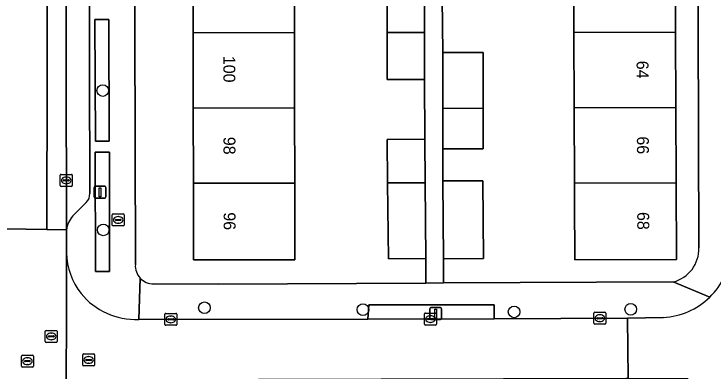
# Model space of a CAD drawing. Extents: x 160732 to 162107, y 387428 to 388479.
# Drawn here: x 161302.4 to 161361, y 388220.9 to 388250.8 of the extents above; entities that cross this region are included whole.
import ezdxf

# ---------------------------------------------------------------- set-up
doc = ezdxf.new("R2010")
doc.units = 0
for name, color, linetype in [('IMGEO_Boom', 7, 'Continuous'), ('IMGEO_Brandkraan', 7, 'Continuous'), ('IMGEO_Erf', 7, 'Continuous'), ('IMGEO_Groenvoorziening', 7, 'Continuous'), ('IMGEO_Haag', 7, 'Continuous'), ('IMGEO_Kolk', 7, 'Continuous'), ('IMGEO_Lichtmast', 7, 'Continuous'), ('IMGEO_Pand', 7, 'Continuous'), ('IMGEO_Pand_nummerreeks', 7, 'Continuous'), ('IMGEO_Parkeervlak_open', 7, 'Continuous'), ('IMGEO_Rijbaan_lokaal_gesloten', 7, 'Continuous'), ('IMGEO_Rijbaan_lokaal_open', 7, 'Continuous'), ('IMGEO_Rioolput', 7, 'Continuous'), ('IMGEO_Voetpad_open', 7, 'Continuous')]:
    doc.layers.add(name, color=color, linetype=linetype)

msp = doc.modelspace()

# ---------------------------------------------------------------- linework, layer by layer
at = {"layer": 'IMGEO_Boom'}
for centre in [(161309.841, 388244.369), (161309.882, 388232.704), (161318.35, 388226.185), (161331.61, 388226.026), (161344.261, 388225.841), (161354.015, 388226.056)]:
    msp.add_circle(centre, 0.489, dxfattribs=at)
at = {"layer": 'IMGEO_Brandkraan'}
for p, q in [((161310.632, 388233.111), (161310.632, 388233.963)), ((161310.707, 388234.037), (161311.559, 388234.037)), ((161311.12, 388233.817), (161311.145, 388233.817)), ((161311.633, 388233.963), (161311.633, 388233.111)), ((161311.559, 388233.037), (161310.707, 388233.037)), ((161310.891, 388233.531), (161310.891, 388233.543)), ((161311.329, 388233.494), (161310.931, 388233.494)), ((161310.934, 388233.58), (161311.332, 388233.58)), ((161311.143, 388233.257), (161311.118, 388233.257)), ((161311.375, 388233.543), (161311.375, 388233.531))]:
    msp.add_line(p, q, dxfattribs=at)
for points in [[(161310.632, 388233.111), (161310.632, 388233.963)], [(161310.707, 388234.037), (161311.559, 388234.037)], [(161311.633, 388233.963), (161311.633, 388233.111)], [(161311.559, 388233.037), (161310.707, 388233.037)]]:
    msp.add_lwpolyline(points, dxfattribs=at)
for centre, radius, start, end in [((161310.709, 388233.961), 0.0765, 91.55205, 178.44795), ((161310.709, 388233.961), 0.0765, 91.55205, 178.44795), ((161311.557, 388233.961), 0.0765, 1.55205, 88.44795), ((161311.557, 388233.961), 0.0765, 1.55205, 88.44795), ((161310.709, 388233.113), 0.0765, 181.55205, 268.44795), ((161310.709, 388233.113), 0.0765, 181.55205, 268.44795), ((161310.931, 388233.54), 0.0403, 85.87752, 175.75265), ((161310.928, 388233.53), 0.0366, 178.93798, 274.71019), ((161311.332, 388233.537), 0.043, 264.86636, 352.45326), ((161311.336, 388233.542), 0.0386, 1.73085, 96.63898), ((161311.557, 388233.113), 0.0765, 271.55205, 358.44795), ((161311.557, 388233.113), 0.0765, 271.55205, 358.44795)]:
    msp.add_arc(centre, radius, start, end, dxfattribs=at)
for centre, major_axis, ratio, start_param, end_param in [((161311.119, 388233.537), (-0.387, 0.002), 0.722429, 4.712389, 7.853982), ((161311.144, 388233.537), (-0.39, 0.002), 0.717154, 1.570796, 4.712389)]:
    msp.add_ellipse(centre, major_axis=major_axis, ratio=ratio, start_param=start_param, end_param=end_param, dxfattribs=at)
at = {"layer": 'IMGEO_Erf'}
for points in [[(161359.714, 388231.204), (161359.649, 388250), (161359.477, 388299.833)], [(161312.387, 388299.681), (161312.567, 388229.806)], [(161325.8, 388286.998), (161325.813, 388280.7), (161325.826, 388274.403), (161325.839, 388268.106), (161325.852, 388261.808), (161325.865, 388255.511), (161325.876, 388250), (161325.876, 388249.214), (161325.889, 388242.917), (161325.902, 388236.619), (161325.906, 388235.201), (161325.916, 388230.201), (161317.44, 388230.183), (161317.427, 388236.601), (161317.414, 388242.899), (161317.402, 388249.196), (161317.4, 388250), (161317.389, 388255.493), (161317.376, 388261.791), (161317.363, 388268.088), (161317.35, 388274.385), (161317.337, 388280.682), (161317.324, 388286.98)], [(161357.614, 388287.094), (161357.641, 388280.789), (161357.668, 388274.483), (161357.695, 388268.178), (161357.722, 388261.872), (161357.749, 388255.567), (161357.772, 388250), (161357.775, 388249.262), (161357.802, 388242.956), (161357.829, 388236.651), (161357.856, 388230.227), (161349.335, 388230.191), (161349.314, 388235.191), (161349.309, 388236.614), (161349.284, 388242.919), (161349.258, 388249.225), (161349.251, 388250), (161349.233, 388255.53), (161349.201, 388261.836), (161349.174, 388268.141)], [(161314.091, 388228.184), (161319.483, 388228.173), (161336.883, 388228.254), (161336.873, 388230.3), (161333.737, 388230.27), (161333.677, 388236.636), (161333.643, 388240.275), (161336.779, 388240.304), (161336.765, 388245.279), (161333.637, 388245.279), (161333.637, 388249.23), (161333.637, 388253.517), (161336.765, 388253.517), (161336.741, 388257.873), (161333.613, 388257.873), (161333.613, 388261.824), (161333.613, 388266.111)], [(161338.249, 388252.1), (161338.3, 388247.552), (161341.662, 388247.552), (161341.662, 388242.886), (161341.662, 388239.489), (161338.3, 388239.489), (161338.307, 388236.796), (161341.652, 388236.82), (161341.698, 388230.314), (161338.353, 388230.29), (161338.362, 388228.261), (161357.571, 388228.35)]]:
    msp.add_lwpolyline(points, dxfattribs=at)
for centre, radius, start, end in [((161356.872, 388231.106), 2.844, 284.23069, 1.9653), ((161314.078, 388229.699), 1.515, 175.95398, 223.21401), ((161314.079, 388229.7), 1.516, 223.20919, 270.45555)]:
    msp.add_arc(centre, radius, start, end, dxfattribs=at)
at = {"layer": 'IMGEO_Groenvoorziening'}
for points in [[(161310.384, 388240.133), (161310.353, 388250.321), (161309.188, 388250.317), (161309.219, 388240.129)], [(161310.416, 388229.232), (161310.389, 388239.216), (161309.217, 388239.213), (161309.244, 388229.229)]]:
    msp.add_lwpolyline(points, close=True, dxfattribs=at)
at = {"layer": 'IMGEO_Haag'}
for points in [[(161310.384, 388240.133), (161310.353, 388250.321), (161309.188, 388250.317), (161309.219, 388240.129)], [(161310.416, 388229.232), (161310.389, 388239.216), (161309.217, 388239.213), (161309.244, 388229.229)]]:
    msp.add_lwpolyline(points, close=True, dxfattribs=at)
at = {"layer": 'IMGEO_Kolk'}
for p, q in [((161306.286, 388236.422), (161306.286, 388237.274)), ((161306.361, 388237.348), (161307.213, 388237.348)), ((161306.774, 388237.128), (161306.799, 388237.128)), ((161307.287, 388237.274), (161307.287, 388236.422)), ((161306.545, 388236.842), (161306.545, 388236.854)), ((161306.983, 388236.805), (161306.585, 388236.805)), ((161306.588, 388236.891), (161306.986, 388236.891)), ((161306.797, 388236.568), (161306.772, 388236.568)), ((161307.029, 388236.854), (161307.029, 388236.842)), ((161307.213, 388236.348), (161306.361, 388236.348)), ((161315.029, 388224.788), (161315.029, 388225.64)), ((161315.104, 388225.714), (161315.956, 388225.714)), ((161315.517, 388225.494), (161315.542, 388225.494)), ((161316.03, 388225.64), (161316.03, 388224.788)), ((161336.759, 388224.814), (161336.759, 388225.666)), ((161336.834, 388225.74), (161337.686, 388225.74)), ((161337.247, 388225.52), (161337.272, 388225.52)), ((161337.76, 388225.666), (161337.76, 388224.814)), ((161350.93, 388224.884), (161350.93, 388225.736)), ((161351.005, 388225.81), (161351.857, 388225.81)), ((161351.418, 388225.59), (161351.443, 388225.59)), ((161351.931, 388225.736), (161351.931, 388224.884)), ((161315.288, 388225.208), (161315.288, 388225.22)), ((161315.726, 388225.171), (161315.328, 388225.171)), ((161315.331, 388225.257), (161315.729, 388225.257)), ((161315.54, 388224.934), (161315.515, 388224.934)), ((161315.772, 388225.22), (161315.772, 388225.208)), ((161337.018, 388225.234), (161337.018, 388225.246)), ((161337.456, 388225.197), (161337.058, 388225.197)), ((161337.061, 388225.283), (161337.459, 388225.283)), ((161337.27, 388224.96), (161337.245, 388224.96)), ((161337.502, 388225.246), (161337.502, 388225.234)), ((161351.189, 388225.304), (161351.189, 388225.316)), ((161351.627, 388225.267), (161351.229, 388225.267)), ((161351.232, 388225.353), (161351.63, 388225.353)), ((161351.441, 388225.03), (161351.416, 388225.03)), ((161351.673, 388225.316), (161351.673, 388225.304)), ((161315.956, 388224.714), (161315.104, 388224.714)), ((161337.686, 388224.74), (161336.834, 388224.74)), ((161351.857, 388224.81), (161351.005, 388224.81))]:
    msp.add_line(p, q, dxfattribs=at)
for points in [[(161306.286, 388236.422), (161306.286, 388237.274)], [(161306.361, 388237.348), (161307.213, 388237.348)], [(161307.287, 388237.274), (161307.287, 388236.422)], [(161307.213, 388236.348), (161306.361, 388236.348)], [(161315.029, 388224.788), (161315.029, 388225.64)], [(161315.104, 388225.714), (161315.956, 388225.714)], [(161316.03, 388225.64), (161316.03, 388224.788)], [(161336.759, 388224.814), (161336.759, 388225.666)], [(161336.834, 388225.74), (161337.686, 388225.74)], [(161337.76, 388225.666), (161337.76, 388224.814)], [(161350.93, 388224.884), (161350.93, 388225.736)], [(161351.005, 388225.81), (161351.857, 388225.81)], [(161351.931, 388225.736), (161351.931, 388224.884)], [(161315.956, 388224.714), (161315.104, 388224.714)], [(161337.686, 388224.74), (161336.834, 388224.74)], [(161351.857, 388224.81), (161351.005, 388224.81)]]:
    msp.add_lwpolyline(points, dxfattribs=at)
for centre, radius, start, end in [((161306.363, 388237.272), 0.0765, 91.55205, 178.44795), ((161306.363, 388237.272), 0.0765, 91.55205, 178.44795), ((161307.211, 388237.272), 0.0765, 1.55205, 88.44795), ((161307.211, 388237.272), 0.0765, 1.55205, 88.44795), ((161306.585, 388236.851), 0.0403, 85.87752, 175.75265), ((161306.582, 388236.841), 0.0366, 178.93798, 274.71019), ((161306.986, 388236.848), 0.043, 264.86636, 352.45326), ((161306.99, 388236.853), 0.0386, 1.73085, 96.63898), ((161306.363, 388236.424), 0.0765, 181.55205, 268.44795), ((161306.363, 388236.424), 0.0765, 181.55205, 268.44795), ((161307.211, 388236.424), 0.0765, 271.55205, 358.44795), ((161307.211, 388236.424), 0.0765, 271.55205, 358.44795), ((161315.106, 388225.638), 0.0765, 91.55205, 178.44795), ((161315.106, 388225.638), 0.0765, 91.55205, 178.44795), ((161315.954, 388225.638), 0.0765, 1.55205, 88.44795), ((161315.954, 388225.638), 0.0765, 1.55205, 88.44795), ((161336.836, 388225.664), 0.0765, 91.55205, 178.44795), ((161336.836, 388225.664), 0.0765, 91.55205, 178.44795), ((161337.684, 388225.664), 0.0765, 1.55205, 88.44795), ((161337.684, 388225.664), 0.0765, 1.55205, 88.44795), ((161351.007, 388225.734), 0.0765, 91.55205, 178.44795), ((161351.007, 388225.734), 0.0765, 91.55205, 178.44795), ((161351.855, 388225.734), 0.0765, 1.55205, 88.44795), ((161351.855, 388225.734), 0.0765, 1.55205, 88.44795), ((161315.328, 388225.217), 0.0403, 85.87752, 175.75265), ((161315.325, 388225.207), 0.0366, 178.93798, 274.71019), ((161315.729, 388225.214), 0.043, 264.86636, 352.45326), ((161315.733, 388225.219), 0.0386, 1.73085, 96.63898), ((161337.058, 388225.243), 0.0403, 85.87752, 175.75265), ((161337.055, 388225.233), 0.0366, 178.93798, 274.71019), ((161337.459, 388225.24), 0.043, 264.86636, 352.45326), ((161337.463, 388225.245), 0.0386, 1.73085, 96.63898), ((161351.007, 388224.886), 0.0765, 181.55205, 268.44795), ((161351.007, 388224.886), 0.0765, 181.55205, 268.44795), ((161351.229, 388225.313), 0.0403, 85.87752, 175.75265), ((161351.226, 388225.303), 0.0366, 178.93798, 274.71019), ((161351.63, 388225.31), 0.043, 264.86636, 352.45326), ((161351.634, 388225.315), 0.0386, 1.73085, 96.63898), ((161351.855, 388224.886), 0.0765, 271.55205, 358.44795), ((161351.855, 388224.886), 0.0765, 271.55205, 358.44795), ((161315.106, 388224.79), 0.0765, 181.55205, 268.44795), ((161315.106, 388224.79), 0.0765, 181.55205, 268.44795), ((161315.954, 388224.79), 0.0765, 271.55205, 358.44795), ((161315.954, 388224.79), 0.0765, 271.55205, 358.44795), ((161336.836, 388224.816), 0.0765, 181.55205, 268.44795), ((161336.836, 388224.816), 0.0765, 181.55205, 268.44795), ((161337.684, 388224.816), 0.0765, 271.55205, 358.44795), ((161337.684, 388224.816), 0.0765, 271.55205, 358.44795)]:
    msp.add_arc(centre, radius, start, end, dxfattribs=at)
for centre, major_axis, ratio, start_param, end_param in [((161306.773, 388236.848), (-0.387, 0.002), 0.722429, 4.712389, 7.853982), ((161306.798, 388236.848), (-0.39, 0.002), 0.717154, 1.570796, 4.712389), ((161315.516, 388225.214), (-0.387, 0.002), 0.722429, 4.712389, 7.853982), ((161315.541, 388225.214), (-0.39, 0.002), 0.717154, 1.570796, 4.712389), ((161337.246, 388225.24), (-0.387, 0.002), 0.722429, 4.712389, 7.853982), ((161337.271, 388225.24), (-0.39, 0.002), 0.717154, 1.570796, 4.712389), ((161351.417, 388225.31), (-0.387, 0.002), 0.722429, 4.712389, 7.853982), ((161351.442, 388225.31), (-0.39, 0.002), 0.717154, 1.570796, 4.712389)]:
    msp.add_ellipse(centre, major_axis=major_axis, ratio=ratio, start_param=start_param, end_param=end_param, dxfattribs=at)
at = {"layer": 'IMGEO_Lichtmast'}
for p, q in [((161309.11, 388235.458), (161309.11, 388236.258)), ((161309.11, 388236.258), (161309.11, 388235.458)), ((161309.21, 388236.358), (161310, 388236.358)), ((161310, 388236.358), (161309.21, 388236.358)), ((161310.1, 388236.258), (161310.1, 388235.458)), ((161310.1, 388235.458), (161310.1, 388236.258)), ((161310, 388235.358), (161309.21, 388235.358)), ((161309.21, 388235.358), (161310, 388235.358)), ((161337.196, 388225.297), (161337.196, 388226.097)), ((161337.196, 388226.097), (161337.196, 388225.297)), ((161337.296, 388226.197), (161338.086, 388226.197)), ((161338.086, 388226.197), (161337.296, 388226.197)), ((161338.186, 388226.097), (161338.186, 388225.297)), ((161338.186, 388225.297), (161338.186, 388226.097)), ((161338.086, 388225.197), (161337.296, 388225.197)), ((161337.296, 388225.197), (161338.086, 388225.197))]:
    msp.add_line(p, q, dxfattribs=at)
for points in [[(161309.53, 388236.233), (161309.68, 388236.233), (161309.68, 388235.483), (161309.53, 388235.483), (161309.53, 388236.233)], [(161337.616, 388226.072), (161337.766, 388226.072), (161337.766, 388225.322), (161337.616, 388225.322), (161337.616, 388226.072)]]:
    msp.add_lwpolyline(points, dxfattribs=at)
for centre, start, end in [((161309.21, 388236.258), 90, 180), ((161309.21, 388236.258), 90, 180), ((161310, 388236.258), 0, 90), ((161310, 388236.258), 360, 90), ((161309.21, 388235.458), 180, 270), ((161309.21, 388235.458), 180, 270), ((161310, 388235.458), 270, 0), ((161310, 388235.458), 270, 0), ((161337.296, 388226.097), 90, 180), ((161337.296, 388226.097), 90, 180), ((161338.086, 388226.097), 0, 90), ((161338.086, 388226.097), 360, 90), ((161337.296, 388225.297), 180, 270), ((161337.296, 388225.297), 180, 270), ((161338.086, 388225.297), 270, 0), ((161338.086, 388225.297), 270, 0)]:
    msp.add_arc(centre, 0.1, start, end, dxfattribs=at)
at = {"layer": 'IMGEO_Pand'}
for points in [[(161325.876, 388249.214), (161325.876, 388250), (161325.865, 388255.511), (161317.389, 388255.493), (161317.4, 388250), (161317.402, 388249.196)], [(161357.775, 388249.262), (161357.772, 388250), (161357.749, 388255.567), (161349.233, 388255.53), (161349.251, 388250), (161349.258, 388249.225)], [(161336.765, 388253.517), (161333.637, 388253.517), (161333.637, 388249.23), (161336.765, 388249.237)], [(161317.402, 388249.196), (161317.414, 388242.899), (161325.889, 388242.917), (161325.876, 388249.214)], [(161333.637, 388245.279), (161336.765, 388245.279), (161336.765, 388249.237), (161333.637, 388249.23)], [(161357.802, 388242.956), (161357.775, 388249.262), (161349.258, 388249.225), (161349.284, 388242.919)], [(161338.3, 388242.871), (161341.662, 388242.886), (161341.662, 388247.552), (161338.3, 388247.552)], [(161325.902, 388236.619), (161325.889, 388242.917), (161317.414, 388242.899), (161317.427, 388236.601)], [(161341.662, 388242.886), (161338.3, 388242.871), (161338.3, 388239.489), (161341.662, 388239.489)], [(161349.284, 388242.919), (161349.309, 388236.614), (161357.829, 388236.651), (161357.802, 388242.956)], [(161336.813, 388236.642), (161336.779, 388240.304), (161333.643, 388240.275), (161333.677, 388236.636)], [(161317.427, 388236.601), (161317.44, 388230.183), (161325.916, 388230.201), (161325.906, 388235.201), (161325.902, 388236.619)], [(161333.677, 388236.636), (161333.737, 388230.27), (161336.873, 388230.3), (161336.813, 388236.642)], [(161341.698, 388230.314), (161341.652, 388236.82), (161338.307, 388236.796), (161338.353, 388230.29)], [(161349.309, 388236.614), (161349.314, 388235.191), (161349.335, 388230.191), (161357.856, 388230.227), (161357.829, 388236.651)]]:
    msp.add_lwpolyline(points, close=True, dxfattribs=at)
at = {"layer": 'IMGEO_Parkeervlak_open'}
for points in [[(161306.672, 388301.723), (161306.795, 388232.697)], [(161308.756, 388235.756), (161308.589, 388298.954)], [(161307.335, 388233.876), (161308.462, 388234.986)]]:
    msp.add_lwpolyline(points, dxfattribs=at)
for centre, radius, start, end in [((161307.699, 388235.719), 1.058, 316.17553, 2.02894), ((161308.994, 388232.403), 2.218, 138.39676, 172.38624)]:
    msp.add_arc(centre, radius, start, end, dxfattribs=at)
at = {"layer": 'IMGEO_Rijbaan_lokaal_gesloten'}
for points in [[(161306.668, 388302.975), (161306.585, 388313.854), (161306.611, 388319.518), (161305.106, 388319.498), (161305.106, 388279.671), (161305.21, 388258.937), (161305.166, 388232.723), (161306.795, 388232.697), (161306.672, 388301.723), (161306.642, 388302.66)], [(161305.21, 388258.937), (161301.703, 388258.945), (161301.703, 388232.778), (161305.166, 388232.723)]]:
    msp.add_lwpolyline(points, close=True, dxfattribs=at)
at = {"layer": 'IMGEO_Rijbaan_lokaal_open'}
msp.add_lwpolyline([(161306.804, 388230.79), (161306.795, 388232.697), (161305.166, 388232.723), (161301.703, 388232.778), (161301.782, 388213.646), (161305.426, 388213.64), (161306.826, 388213.638), (161306.829, 388214.288), (161306.788, 388214.701)], close=True, dxfattribs=at)
for points in [[(161306.804, 388230.79), (161306.788, 388214.701), (161306.829, 388214.288)], [(161312.623, 388220.192), (161353.602, 388220.279), (161353.802, 388220.284), (161353.747, 388225.326)], [(161353.747, 388225.326), (161342.602, 388225.25), (161332.022, 388225.231), (161312.845, 388225.211)], [(161356.747, 388225.369), (161353.747, 388225.326), (161353.802, 388220.284), (161358.811, 388220.267)]]:
    msp.add_lwpolyline(points, dxfattribs=at)
for centre, radius, start, end in [((161312.481, 388230.888), 5.678, 180.99204, 218.19858), ((161356.421, 388231.39), 6.03, 314.17891, 355.24727), ((161312.608, 388231.143), 5.937, 219.37319, 272.28392), ((161356.422, 388231.389), 6.029, 273.09212, 314.17284)]:
    msp.add_arc(centre, radius, start, end, dxfattribs=at)
at = {"layer": 'IMGEO_Rioolput'}
for p, q in [((161305.105, 388224.287), (161305.957, 388224.287)), ((161305.03, 388223.361), (161305.03, 388224.213)), ((161305.289, 388223.781), (161305.289, 388223.793)), ((161305.727, 388223.744), (161305.329, 388223.744)), ((161305.332, 388223.83), (161305.73, 388223.83)), ((161305.518, 388224.067), (161305.543, 388224.067)), ((161305.773, 388223.793), (161305.773, 388223.781)), ((161306.031, 388224.213), (161306.031, 388223.361)), ((161305.957, 388223.287), (161305.105, 388223.287)), ((161305.541, 388223.507), (161305.516, 388223.507)), ((161303.034, 388221.291), (161303.034, 388222.143)), ((161303.109, 388222.217), (161303.961, 388222.217)), ((161303.522, 388221.997), (161303.547, 388221.997)), ((161304.035, 388222.143), (161304.035, 388221.291)), ((161308.159, 388221.39), (161308.159, 388222.242)), ((161308.234, 388222.316), (161309.086, 388222.316)), ((161308.647, 388222.096), (161308.672, 388222.096)), ((161309.16, 388222.242), (161309.16, 388221.39)), ((161303.293, 388221.711), (161303.293, 388221.723)), ((161303.731, 388221.674), (161303.333, 388221.674)), ((161303.336, 388221.76), (161303.734, 388221.76)), ((161303.545, 388221.437), (161303.52, 388221.437)), ((161303.777, 388221.723), (161303.777, 388221.711)), ((161309.086, 388221.316), (161308.234, 388221.316)), ((161308.418, 388221.81), (161308.418, 388221.822)), ((161308.856, 388221.773), (161308.458, 388221.773)), ((161308.461, 388221.859), (161308.859, 388221.859)), ((161308.67, 388221.536), (161308.645, 388221.536)), ((161308.902, 388221.822), (161308.902, 388221.81)), ((161303.961, 388221.217), (161303.109, 388221.217))]:
    msp.add_line(p, q, dxfattribs=at)
for points in [[(161305.105, 388224.287), (161305.957, 388224.287)], [(161305.03, 388223.361), (161305.03, 388224.213)], [(161306.031, 388224.213), (161306.031, 388223.361)], [(161305.957, 388223.287), (161305.105, 388223.287)], [(161303.034, 388221.291), (161303.034, 388222.143)], [(161303.109, 388222.217), (161303.961, 388222.217)], [(161304.035, 388222.143), (161304.035, 388221.291)], [(161308.159, 388221.39), (161308.159, 388222.242)], [(161308.234, 388222.316), (161309.086, 388222.316)], [(161309.16, 388222.242), (161309.16, 388221.39)], [(161309.086, 388221.316), (161308.234, 388221.316)], [(161303.961, 388221.217), (161303.109, 388221.217)]]:
    msp.add_lwpolyline(points, dxfattribs=at)
for centre, radius, start, end in [((161305.107, 388224.211), 0.0765, 91.55205, 178.44795), ((161305.107, 388224.211), 0.0765, 91.55205, 178.44795), ((161305.955, 388224.211), 0.0765, 1.55205, 88.44795), ((161305.955, 388224.211), 0.0765, 1.55205, 88.44795), ((161305.329, 388223.79), 0.0403, 85.87752, 175.75265), ((161305.326, 388223.78), 0.0366, 178.93798, 274.71019), ((161305.73, 388223.787), 0.043, 264.86636, 352.45326), ((161305.734, 388223.792), 0.0386, 1.73085, 96.63898), ((161305.107, 388223.363), 0.0765, 181.55205, 268.44795), ((161305.107, 388223.363), 0.0765, 181.55205, 268.44795), ((161305.955, 388223.363), 0.0765, 271.55205, 358.44795), ((161305.955, 388223.363), 0.0765, 271.55205, 358.44795), ((161303.111, 388222.141), 0.0765, 91.55205, 178.44795), ((161303.111, 388222.141), 0.0765, 91.55205, 178.44795), ((161303.959, 388222.141), 0.0765, 1.55205, 88.44795), ((161303.959, 388222.141), 0.0765, 1.55205, 88.44795), ((161308.236, 388222.24), 0.0765, 91.55205, 178.44795), ((161308.236, 388222.24), 0.0765, 91.55205, 178.44795), ((161309.084, 388222.24), 0.0765, 1.55205, 88.44795), ((161309.084, 388222.24), 0.0765, 1.55205, 88.44795), ((161303.333, 388221.72), 0.0403, 85.87752, 175.75265), ((161303.33, 388221.71), 0.0366, 178.93798, 274.71019), ((161303.734, 388221.717), 0.043, 264.86636, 352.45326), ((161303.738, 388221.722), 0.0386, 1.73085, 96.63898), ((161308.236, 388221.392), 0.0765, 181.55205, 268.44795), ((161308.236, 388221.392), 0.0765, 181.55205, 268.44795), ((161308.458, 388221.819), 0.0403, 85.87752, 175.75265), ((161308.455, 388221.809), 0.0366, 178.93798, 274.71019), ((161308.859, 388221.816), 0.043, 264.86636, 352.45326), ((161308.863, 388221.821), 0.0386, 1.73085, 96.63898), ((161309.084, 388221.392), 0.0765, 271.55205, 358.44795), ((161309.084, 388221.392), 0.0765, 271.55205, 358.44795), ((161303.111, 388221.293), 0.0765, 181.55205, 268.44795), ((161303.111, 388221.293), 0.0765, 181.55205, 268.44795), ((161303.959, 388221.293), 0.0765, 271.55205, 358.44795), ((161303.959, 388221.293), 0.0765, 271.55205, 358.44795)]:
    msp.add_arc(centre, radius, start, end, dxfattribs=at)
for centre, major_axis, ratio, start_param, end_param in [((161305.517, 388223.787), (-0.387, 0.002), 0.722429, 4.712389, 7.853982), ((161305.542, 388223.787), (-0.39, 0.002), 0.717154, 1.570796, 4.712389), ((161303.521, 388221.717), (-0.387, 0.002), 0.722429, 4.712389, 7.853982), ((161303.546, 388221.717), (-0.39, 0.002), 0.717154, 1.570796, 4.712389), ((161308.646, 388221.816), (-0.387, 0.002), 0.722429, 4.712389, 7.853982), ((161308.671, 388221.816), (-0.39, 0.002), 0.717154, 1.570796, 4.712389)]:
    msp.add_ellipse(centre, major_axis=major_axis, ratio=ratio, start_param=start_param, end_param=end_param, dxfattribs=at)
at = {"layer": 'IMGEO_Voetpad_open'}
for points in [[(161312.567, 388229.806), (161312.387, 388299.681), (161312.383, 388301.361), (161312.328, 388322.797)], [(161359.398, 388322.788), (161359.471, 388301.516), (161359.477, 388299.833), (161359.649, 388250), (161359.714, 388231.204)], [(161308.589, 388298.954), (161308.756, 388235.756)], [(161336.765, 388253.517), (161336.765, 388249.237), (161336.765, 388245.279), (161336.779, 388240.304), (161336.813, 388236.642), (161336.873, 388230.3), (161336.883, 388228.254), (161338.362, 388228.261), (161338.353, 388230.29), (161338.307, 388236.796), (161338.3, 388239.489), (161338.3, 388242.871), (161338.3, 388247.552), (161338.249, 388252.1)], [(161308.462, 388234.986), (161307.335, 388233.876)], [(161306.795, 388232.697), (161306.804, 388230.79)], [(161312.845, 388225.211), (161312.974, 388228.662)], [(161312.974, 388228.662), (161312.845, 388225.211), (161332.022, 388225.231), (161332.096, 388226.441)], [(161360.623, 388227.065), (161357.571, 388228.35), (161338.362, 388228.261), (161336.883, 388228.254), (161319.483, 388228.173), (161314.091, 388228.184)], [(161357.571, 388228.35), (161360.623, 388227.065)], [(161332.096, 388226.441), (161342.579, 388226.432), (161342.602, 388225.25), (161353.747, 388225.326), (161356.747, 388225.369)]]:
    msp.add_lwpolyline(points, dxfattribs=at)
for points in [[(161310.384, 388240.133), (161309.219, 388240.129), (161309.188, 388250.317), (161310.353, 388250.321)], [(161310.416, 388229.232), (161309.244, 388229.229), (161309.217, 388239.213), (161310.389, 388239.216)], [(161342.602, 388225.25), (161342.579, 388226.432), (161332.096, 388226.441), (161332.022, 388225.231)]]:
    msp.add_lwpolyline(points, close=True, dxfattribs=at)
for centre, radius, start, end in [((161307.699, 388235.719), 1.058, 316.17553, 2.02894), ((161308.994, 388232.403), 2.218, 138.39676, 172.38624), ((161312.481, 388230.888), 5.678, 180.99204, 218.19858), ((161356.872, 388231.106), 2.844, 284.23069, 1.9653), ((161356.421, 388231.39), 6.03, 314.17891, 355.24727), ((161314.078, 388229.699), 1.515, 175.95398, 223.21401), ((161314.079, 388229.7), 1.516, 223.20919, 270.45555), ((161312.608, 388231.143), 5.937, 219.37319, 272.28392), ((161356.422, 388231.389), 6.029, 273.09212, 314.17284)]:
    msp.add_arc(centre, radius, start, end, dxfattribs=at)

# ---------------------------------------------------------------- texts
at = {"layer": 'IMGEO_Pand_nummerreeks'}
for s, rotation, p in [('100', 270.11704, (161319.926, 388247.269)), ('64', 270.24203, (161354.506, 388246.857)), ('98', 270.11704, (161319.939, 388240.49)), ('66', 270.24203, (161354.533, 388240.53)), ('96', 270.11704, (161319.952, 388234.174)), ('68', 270.24203, (161354.56, 388234.199))]:
    msp.add_text(s, height=1, rotation=rotation, dxfattribs=at).set_placement(p)

doc.saveas('drawing.dxf')
